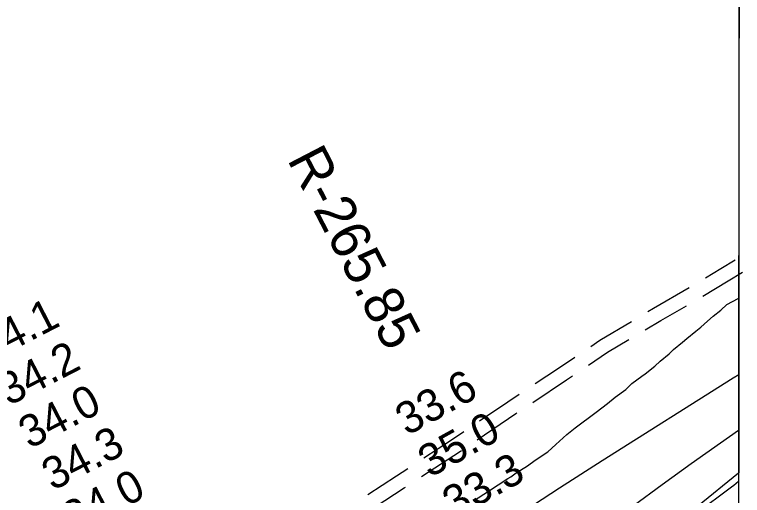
# Model space of a CAD drawing. Extents: x 3219052 to 3256913, y 800770 to 826146.
# Drawn here: x 3253139 to 3254663, y 819285 to 820291 of the extents above; entities that cross this region are included whole.
import ezdxf

# ---------------------------------------------------------------- set-up
doc = ezdxf.new("R2010")
doc.units = 0
for name, color, linetype in [('V-GRID-FRAM', 7, 'Continuous'), ('V-RIVR-RANG', 7, 'Continuous'), ('V-RIVR-RANG-IDEN', 7, 'Continuous'), ('V-ROAD-CNTR', 7, 'Continuous'), ('V-SITE-VEGE', 7, 'Continuous'), ('V-TOPO-MAJR', 7, 'Continuous'), ('V-TOPO-MINR', 7, 'Continuous')]:
    doc.layers.add(name, color=color, linetype=linetype)

msp = doc.modelspace()

# ---------------------------------------------------------------- linework, layer by layer
at = {"layer": 'V-GRID-FRAM'}
for points in [[(3223248.6, 824370.1), (3254658.5, 824333.6), (3254645.2, 806146.9), (3223219.5, 806183.5), (3223248.6, 824370.1)], [(3254658.5, 824333.6), (3254645.2, 806146.9)]]:
    msp.add_lwpolyline(points, dxfattribs=at)
at = {"layer": 'V-ROAD-CNTR'}
for points in [[(3254585.7, 819740.2), (3254617.5, 819759.4), (3254647.4, 819777.4)], [(3254580.1, 819701.8), (3254633, 819733.7), (3254662.9, 819751.8)], [(3254464.8, 819669.5), (3254476.9, 819676.7), (3254551.4, 819719.6)], [(3254459.2, 819631.2), (3254492.1, 819650.8), (3254545.6, 819681.6)], [(3254345.3, 819596.6), (3254364.3, 819609.5), (3254430.5, 819649)], [(3254340.5, 819557.1), (3254380.4, 819584.2), (3254424.9, 819610.7)], [(3254229, 819518.7), (3254278.2, 819551.2), (3254312.2, 819574.2)], [(3254224, 819479.5), (3254294.9, 819526.3), (3254307.3, 819534.7)], [(3254112.7, 819440.8), (3254171.6, 819480.9), (3254195.6, 819496.7)], [(3254107.9, 819401.2), (3254188.3, 819455.9), (3254190.6, 819457.5)], [(3253996.1, 819363.3), (3254056.2, 819402.4), (3254079.6, 819418.3)], [(3253991, 819324.1), (3254072.9, 819377.4), (3254074.8, 819378.7)], [(3253878.9, 819286.7), (3253938.6, 819325.8), (3253962.6, 819341.4)], [(3253873.8, 819247.6), (3253955, 819300.7), (3253957.5, 819302.3)]]:
    msp.add_lwpolyline(points, dxfattribs=at)
at = {"layer": 'V-SITE-VEGE'}
for p, q in [((3254630.5, 819684.3), (3254653.8, 819697.1)), ((3254653.8, 819697.1), (3254655.1, 819698)), ((3254655.1, 819698), (3254654.8, 819313.9)), ((3254617.7, 819672.7), (3254630.5, 819684.3)), ((3254589.8, 819649.4), (3254601.4, 819659.9)), ((3254601.4, 819659.9), (3254617.7, 819672.7)), ((3254575.8, 819636.6), (3254589.8, 819649.4)), ((3254565.3, 819628.5), (3254575.8, 819636.6)), ((3254546.7, 819613.3), (3254565.3, 819628.5)), ((3254518.8, 819590.1), (3254537.4, 819605.2)), ((3254537.4, 819605.2), (3254546.7, 819613.3)), ((3254509.5, 819580.8), (3254518.8, 819590.1)), ((3254490.8, 819565.6), (3254509.5, 819580.8)), ((3254459.4, 819538.9), (3254479.2, 819555.2)), ((3254479.2, 819555.2), (3254490.8, 819565.6)), ((3254452.4, 819534.2), (3254459.4, 819538.9)), ((3254431.5, 819519.1), (3254452.4, 819534.2)), ((3254418.7, 819506.3), (3254431.5, 819519.1)), ((3254396.6, 819490), (3254418.7, 819506.3)), ((3254357, 819458.6), (3254380.3, 819477.2)), ((3254380.3, 819477.2), (3254396.6, 819490)), ((3254312.8, 819426), (3254357, 819458.6)), ((3254295.3, 819412.1), (3254312.8, 819426)), ((3254272, 819391.1), (3254295.3, 819412.1)), ((3254255.8, 819376), (3254272, 819391.1)), ((3254229, 819358.5), (3254255.8, 819376)), ((3254212.7, 819346.9), (3254229, 819358.5)), ((3254189.4, 819331.8), (3254212.7, 819346.9)), ((3254177.8, 819323.6), (3254189.4, 819331.8)), ((3254131.2, 819293.4), (3254172, 819320.1)), ((3254172, 819320.1), (3254177.8, 819323.6)), ((3254654.8, 819313.9), (3254644.8, 819305.7)), ((3254637.1, 819300.2), (3254525.3, 819217)), ((3254639.7, 819301.9), (3254637.1, 819300.2)), ((3254644.8, 819305.7), (3254639.7, 819301.9)), ((3254099.8, 819273.6), (3254131.2, 819293.4))]:
    msp.add_line(p, q, dxfattribs=at)
at = {"layer": 'V-TOPO-MAJR'}
msp.add_lwpolyline([(3254655, 819537.2), (3254643.3, 819530), (3254369.1, 819357.1), (3254279.9, 819300), (3254191.2, 819242), (3254103.4, 819182.8), (3254016.1, 819122.8), (3253653.6, 818869.7), (3253648.5, 818866.3), (3253643.4, 818863), (3253638.1, 818859.8), (3253632.8, 818856.8), (3253627.4, 818853.9), (3253622.1, 818850.9), (3253616.7, 818848), (3253611.3, 818845), (3253606.6, 818842.4), (3253599, 818838), (3253591.4, 818833.5), (3253584, 818828.8), (3253576.6, 818823.9), (3252848.9, 818332.7)], dxfattribs=at)
at = {"layer": 'V-TOPO-MINR'}
for points in [[(3254654.9, 819420.8), (3254616.9, 819394), (3254555.7, 819350.6), (3254494.9, 819306.9), (3254434.4, 819262.6)], [(3254654.8, 819331), (3254397.2, 819122)]]:
    msp.add_lwpolyline(points, dxfattribs=at)

# ---------------------------------------------------------------- texts
at = {"layer": 'V-RIVR-RANG'}
for s, rotation, p in [('34.1', 27.2583, (3253083.2, 819561.1)), ('34.2', 27.2583, (3253127.1, 819471.2)), ('33.6', 28.8383, (3253960.8, 819408.6)), ('34.0', 27.2583, (3253170.5, 819381.1)), ('35.0', 28.8383, (3254008.3, 819320.7)), ('34.3', 27.2583, (3253219.1, 819293.6)), ('33.3', 28.8383, (3254059.3, 819234.6)), ('34.0', 27.2583, (3253262.6, 819203.5))]:
    msp.add_text(s, height=67, rotation=rotation, dxfattribs=at).set_placement(p)
at = {"layer": 'V-RIVR-RANG-IDEN'}
msp.add_text('R-265.85', height=83, rotation=297.4196, dxfattribs=at).set_placement((3253709.1, 819987.8))

doc.saveas('drawing.dxf')
